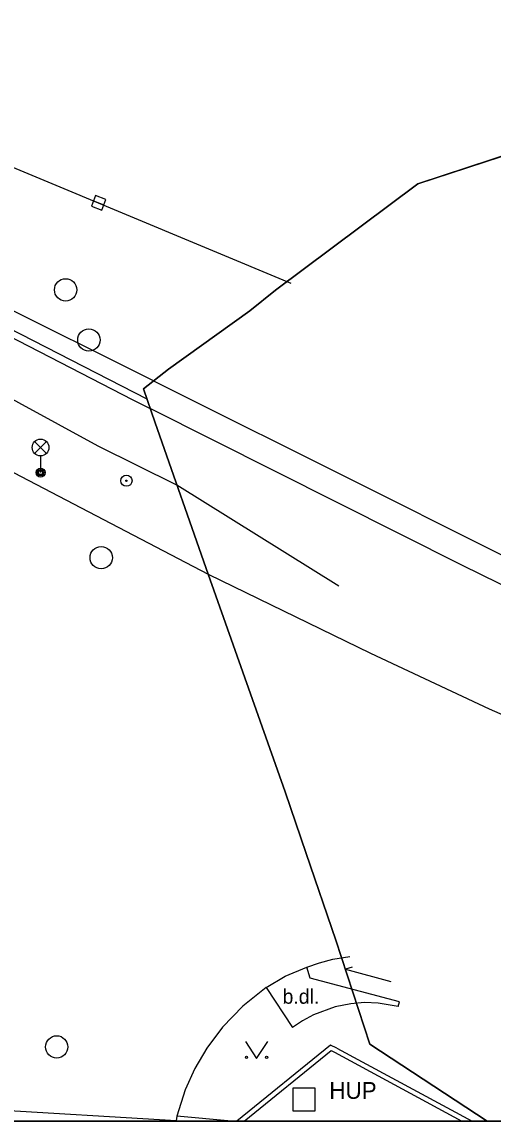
# Model space of a CAD drawing. Extents: x -598233 to -596890, y -1157848 to -1156431.
# Drawn here: x -597024.47 to -597003.41, y -1157848.46 to -1157799.33 of the extents above; entities that cross this region are included whole.
import ezdxf

# ---------------------------------------------------------------- set-up
doc = ezdxf.new("R2010")
doc.units = 0
for name, color, linetype in [('Level 10', 7, 'Continuous'), ('Level 11', 7, 'Continuous'), ('Level 12', 7, 'Continuous'), ('Level 14', 7, 'Continuous'), ('Level 26', 7, 'Continuous'), ('Level 27', 7, 'Continuous'), ('Level 33', 7, 'Continuous'), ('Level 36', 7, 'Continuous'), ('Level 40', 7, 'Continuous'), ('Level 41', 7, 'Continuous'), ('Level 7', 7, 'Continuous'), ('Level 8', 7, 'Continuous'), ('Vrstva 54', 7, 'Continuous'), ('Vrstva 60', 7, 'Continuous'), ('zajmove_uzemi', 7, 'Continuous')]:
    doc.layers.add(name, color=color, linetype=linetype)

msp = doc.modelspace()

# ---------------------------------------------------------------- linework, layer by layer
at = {"layer": 'Level 10'}
msp.add_line((-597017.57, -1157848.45), (-597017.574, -1157848.4611), dxfattribs=at)
for points in [[(-597061.58, -1157790.52), (-597012.45, -1157811.01)], [(-597065, -1157798.53), (-597016.14, -1157824.02), (-597008.89, -1157827.55), (-597003.58, -1157830.03), (-596998.36, -1157832.32), (-596992.87, -1157834.71), (-596985.35, -1157837.44), (-596977.99, -1157839.88), (-596959.57, -1157844.84)], [(-597011.73, -1157841.59), (-597011.17, -1157841.39), (-597010.57, -1157841.23), (-597009.81, -1157841.1)], [(-597013.55, -1157842.49), (-597012.7, -1157841.99), (-597011.73, -1157841.59)], [(-597013.55, -1157842.49), (-597014.59, -1157843.32), (-597015.5, -1157844.27)], [(-597015.5, -1157844.27), (-597016.2, -1157845.21), (-597016.74, -1157846.11), (-597017.18, -1157847.07), (-597017.55, -1157848.25)]]:
    msp.add_lwpolyline(points, dxfattribs=at)
at = {"layer": 'Level 11'}
for points in [[(-597018.59, -1157815.38), (-597025.9, -1157811.74), (-597030.45, -1157809.4099), (-597056.13, -1157796.37)], [(-597018.88, -1157816.19), (-597026.24, -1157812.43), (-597030.83, -1157810.1), (-597045.87, -1157802.49), (-597056.54, -1157797.04)], [(-597056.38, -1157798.25), (-597056.04, -1157797.63), (-597045.78, -1157802.85), (-597032.09, -1157809.75), (-597019.51, -1157816.2199), (-597018.74, -1157816.61)], [(-597018.59, -1157815.38), (-597009.04, -1157820.14), (-596994.59, -1157827.38), (-596986.19, -1157831.62)], [(-596961.1599, -1157836.85), (-596961.34, -1157837.12), (-596962.11, -1157836.63), (-596964.37, -1157840.14), (-596978.35, -1157835.71), (-596984.56, -1157833.63), (-596995.82, -1157828.02), (-597004.77, -1157823.63), (-597018.74, -1157816.61)], [(-597007.65, -1157843.34), (-597007.59, -1157843.14), (-597011.58, -1157842.08), (-597011.73, -1157841.59)], [(-597009.7, -1157841.59), (-597010.01, -1157841.67)], [(-597010.01, -1157841.67), (-597007.9699, -1157842.23)], [(-597013.55, -1157842.49), (-597012.37, -1157844.28)], [(-597007.65, -1157843.34), (-597008.55, -1157843.2), (-597009.1599, -1157843.17), (-597009.77, -1157843.2199), (-597010.4699, -1157843.36), (-597011.43, -1157843.71), (-597011.93, -1157843.98), (-597012.37, -1157844.28)]]:
    msp.add_lwpolyline(points, dxfattribs=at)
at = {"layer": 'Level 12'}
for radius in [0.25, 0.03]:
    msp.add_circle((-597019.8, -1157819.84), radius, dxfattribs=at)
at = {"layer": 'Level 14'}
msp.add_lwpolyline([(-597010.3, -1157824.55), (-597017.54, -1157820.04), (-597021.06, -1157818.29), (-597031.73, -1157812.48), (-597046.59, -1157804.36), (-597056.38, -1157798.25)], dxfattribs=at)
at = {"layer": 'Level 26'}
msp.add_lwpolyline([(-597012.36, -1157848), (-597011.36, -1157848), (-597011.36, -1157847), (-597012.36, -1157847)], close=True, dxfattribs=at)
at = {"layer": 'Level 27'}
msp.add_line((-597021.2737, -1157807.3312), (-597020.8063, -1157807.5088), dxfattribs=at)
msp.add_lwpolyline([(-597021.3625, -1157807.5649), (-597020.8951, -1157807.7425), (-597020.7175, -1157807.2751), (-597021.1849, -1157807.0975)], close=True, dxfattribs=at)
for centre in [(-597022.52, -1157811.31), (-597021.48, -1157813.55), (-597020.93, -1157823.28), (-597022.92, -1157845.15)]:
    msp.add_circle(centre, 0.5, dxfattribs=at)
at = {"layer": 'Level 33'}
for p, q in [((-597023.905, -1157818.62), (-597023.375, -1157818.09)), ((-597023.905, -1157818.09), (-597023.375, -1157818.62)), ((-597023.64, -1157818.73), (-597023.64, -1157819.48))]:
    msp.add_line(p, q, dxfattribs=at)
for centre, radius in [((-597023.64, -1157818.355), 0.375), ((-597023.64, -1157819.48), 0.2), ((-597023.64, -1157819.48), 0.1445), ((-597023.64, -1157819.48), 0.0876)]:
    msp.add_circle(centre, radius, dxfattribs=at)
at = {"layer": 'Level 36'}
msp.add_lwpolyline([(-597014.48, -1157844.9099), (-597013.98, -1157845.6599), (-597013.48, -1157844.9099)], dxfattribs=at)
for centre in [(-597014.4302, -1157845.6097), (-597013.5308, -1157845.6097)]:
    msp.add_circle(centre, 0.05, dxfattribs=at)
at = {"layer": 'Level 7'}
for p, q in [((-597014.5398, -1157848.4611), (-597010.65, -1157845.31)), ((-597010.49, -1157845.39), (-597004.8042, -1157848.4611)), ((-597010.39, -1157845.2), (-597004.3449, -1157848.4611)), ((-597017.57, -1157848.45), (-597017.4362, -1157848.4611)), ((-597015.0989, -1157848.4611), (-597017.55, -1157848.25))]:
    msp.add_line(p, q, dxfattribs=at)
for points in [[(-597010.39, -1157845.2), (-597010.67, -1157845.07), (-597014.8567, -1157848.4611)], [(-597010.65, -1157845.31), (-597010.49, -1157845.39)], [(-597017.55, -1157848.25), (-597017.57, -1157848.45)]]:
    msp.add_lwpolyline(points, dxfattribs=at)
at = {"layer": 'Level 8'}
msp.add_lwpolyline([(-597017.57, -1157848.45), (-597026.04, -1157847.95)], dxfattribs=at)
at = {"layer": 'Vrstva 54'}
for p, q in [((-597006.77, -1157806.57), (-596996.93, -1157803.34)), ((-597013.13, -1157811.33), (-597006.77, -1157806.57)), ((-597014.28, -1157812.24), (-597013.13, -1157811.33)), ((-597017.92, -1157814.85), (-597014.28, -1157812.24)), ((-597019.04, -1157815.74), (-597017.92, -1157814.85)), ((-597018.51, -1157817.25), (-597019.04, -1157815.74)), ((-597016.15, -1157824.02), (-597018.51, -1157817.25)), ((-597012.71, -1157833.75), (-597016.15, -1157824.02)), ((-597011.76, -1157836.5), (-597012.71, -1157833.75)), ((-597010.43, -1157840.37), (-597011.76, -1157836.5)), ((-597008.91, -1157845.03), (-597010.43, -1157840.37)), ((-597003.6644, -1157848.4611), (-597008.91, -1157845.03))]:
    msp.add_line(p, q, dxfattribs=at)
at = {"layer": 'Vrstva 60'}
for points in [[(-598136.4065, -1157848.4611), (-597003.6644, -1157848.4611), (-597008.91, -1157845.03), (-597010.43, -1157840.37), (-597011.76, -1157836.5), (-597012.71, -1157833.75), (-597016.15, -1157824.02), (-597018.51, -1157817.25), (-597019.04, -1157815.74), (-597017.92, -1157814.85), (-597014.28, -1157812.24), (-597013.13, -1157811.33), (-597006.77, -1157806.57), (-596996.93, -1157803.34)], [(-596996.93, -1157803.34), (-597006.77, -1157806.57), (-597013.13, -1157811.33), (-597014.28, -1157812.24), (-597017.92, -1157814.85), (-597019.04, -1157815.74), (-597018.51, -1157817.25), (-597016.15, -1157824.02), (-597012.71, -1157833.75), (-597011.76, -1157836.5), (-597010.43, -1157840.37), (-597008.91, -1157845.03), (-597003.6644, -1157848.4611), (-596890.4817, -1157848.4611)]]:
    msp.add_lwpolyline(points, dxfattribs=at)
at = {"layer": 'zajmove_uzemi'}
msp.add_lwpolyline([(-598232.8901, -1156430.8558), (-596890.4624, -1156430.8558), (-596890.4624, -1157848.4611), (-598232.8901, -1157848.4611)], close=True, dxfattribs=at)

# ---------------------------------------------------------------- texts
at = {"layer": 'Level 40'}
msp.add_text('b.dl.', height=0.65, dxfattribs=at).set_placement((-597012.82, -1157843.2199))
at = {"layer": 'Level 41'}
msp.add_text('HUP', height=0.75, dxfattribs=at).set_placement((-597010.73, -1157847.4699))

doc.saveas('drawing.dxf')
